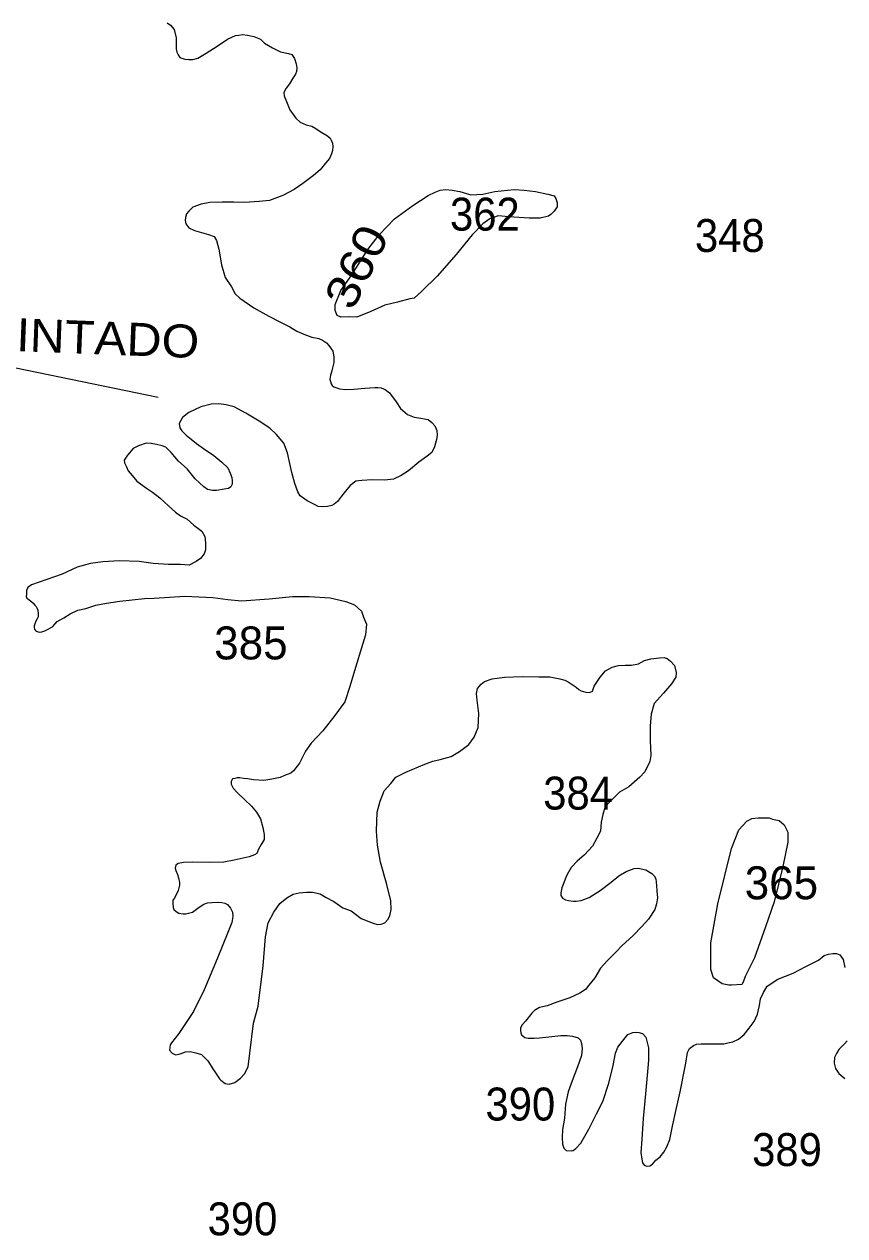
# Model space of a CAD drawing. Extents: x 445.4 to 500, y 8728.7 to 8784.
# Drawn here: x 448.13 to 452.12, y 8746.76 to 8752.65 of the extents above; entities that cross this region are included whole.
import ezdxf
from ezdxf.enums import TextEntityAlignment as Align

# ---------------------------------------------------------------- set-up
doc = ezdxf.new("R2010")
doc.units = 0
doc.header["$LTSCALE"] = 0.064
doc.layers.add('2', color=7, linetype='Continuous', lineweight=13)
doc.layers.add('26', color=7, linetype='Continuous', lineweight=25)
doc.layers.add('21', color=7, linetype='Continuous')
doc.layers.add('61', color=7, linetype='Continuous')

msp = doc.modelspace()

# ---------------------------------------------------------------- linework, layer by layer
at = {"layer": '2'}
for points in [[(448.828, 8752.6549), (448.8439, 8752.6433), (448.8628, 8752.6231), (448.8715, 8752.5812), (448.8715, 8752.5479), (448.8715, 8752.5291), (448.8758, 8752.5117), (448.8816, 8752.4987), (448.8903, 8752.4872), (448.9004, 8752.4828), (448.9135, 8752.4785), (448.9323, 8752.477), (448.9526, 8752.477), (448.9772, 8752.4828), (449.0178, 8752.5074), (449.054, 8752.5305), (449.0859, 8752.5508), (449.1221, 8752.5754), (449.1598, 8752.5927), (449.1772, 8752.5956), (449.1946, 8752.5985), (449.2192, 8752.5956), (449.2496, 8752.5884), (449.2815, 8752.5754), (449.3018, 8752.5566), (449.3409, 8752.5334), (449.38, 8752.5146), (449.4177, 8752.506), (449.4351, 8752.5002), (449.4467, 8752.4814), (449.4554, 8752.4553), (449.4583, 8752.4365), (449.4568, 8752.4192), (449.4525, 8752.4062), (449.4394, 8752.3859), (449.4223, 8752.3577), (449.4063, 8752.3374), (449.3962, 8752.3157), (449.3976, 8752.2998), (449.4078, 8752.2723), (449.4252, 8752.2318), (449.4541, 8752.1914), (449.4744, 8752.1726), (449.5034, 8752.1595), (449.5309, 8752.1523), (449.5512, 8752.1422), (449.5715, 8752.1277), (449.6082, 8752.1053), (449.6212, 8752.0952), (449.6256, 8752.0851), (449.6314, 8752.0706), (449.6343, 8752.0533), (449.6314, 8752.0345), (449.627, 8752.0186), (449.6169, 8751.9954), (449.598, 8751.9737), (449.572, 8751.9405), (449.5401, 8751.913)], [(449.5401, 8751.913), (449.4874, 8751.8745), (449.4454, 8751.8456), (449.3903, 8751.8152), (449.3251, 8751.7921), (449.2758, 8751.7863), (449.2049, 8751.782), (449.1527, 8751.7834), (449.0962, 8751.7834), (449.0353, 8751.782), (448.9933, 8751.7733), (448.9527, 8751.7588), (448.9339, 8751.74), (448.9223, 8751.727), (448.918, 8751.7097), (448.9165, 8751.6952), (448.9194, 8751.6778), (448.9339, 8751.659), (448.9614, 8751.646), (448.9846, 8751.6402), (449.0295, 8751.6272), (449.0572, 8751.6175), (449.0688, 8751.5973), (449.0789, 8751.5554), (449.092, 8751.4787), (449.1108, 8751.418), (449.1412, 8751.3717), (449.1586, 8751.3384), (449.1818, 8751.3168), (449.2501, 8751.2695), (449.3226, 8751.2305), (449.3762, 8751.2016), (449.424, 8751.1784), (449.4587, 8751.1568), (449.4935, 8751.1423), (449.5312, 8751.1278), (449.566, 8751.1206), (449.5833, 8751.1134), (449.6022, 8751.1004), (449.6138, 8751.0873), (449.6341, 8751.0599), (449.6387, 8751.033), (449.6387, 8751.004), (449.6314, 8750.978), (449.6271, 8750.9578), (449.6227, 8750.9433), (449.6198, 8750.9231), (449.6256, 8750.9014), (449.63, 8750.8927), (449.6387, 8750.8869), (449.6488, 8750.8826), (449.6662, 8750.8768), (449.6966, 8750.8739), (449.7357, 8750.8753), (449.7894, 8750.8797), (449.8386, 8750.8826), (449.8531, 8750.8826), (449.869, 8750.8811), (449.8879, 8750.8739), (449.9096, 8750.858), (449.9415, 8750.8132), (449.9632, 8750.7813), (449.9965, 8750.7524), (450.0298, 8750.7386), (450.0609, 8750.7337), (450.097, 8750.7272), (450.1151, 8750.7124), (450.1299, 8750.6977), (450.1397, 8750.6748), (450.1413, 8750.6518), (450.1381, 8750.6305), (450.1282, 8750.5945), (450.1151, 8750.5667), (450.0921, 8750.5503), (450.0511, 8750.5199), (450.0019, 8750.479), (449.9658, 8750.4561), (449.928, 8750.438), (449.8854, 8750.4331), (449.8247, 8750.4348), (449.7754, 8750.4315), (449.7459, 8750.4282), (449.718, 8750.4069), (449.695, 8750.3791), (449.6753, 8750.3545), (449.6557, 8750.33), (449.6409, 8750.3169), (449.6294, 8750.3103), (449.6081, 8750.3054), (449.5818, 8750.3038), (449.5621, 8750.3054), (449.5441, 8750.3152), (449.5096, 8750.3332), (449.4744, 8750.3577), (449.4629, 8750.3758), (449.4498, 8750.4167), (449.435, 8750.4707), (449.4252, 8750.5133), (449.4137, 8750.5657), (449.3956, 8750.6132), (449.3595, 8750.6542)], [(449.3595, 8750.6542), (449.3267, 8750.6853), (449.2758, 8750.7197), (449.2114, 8750.7582), (449.154, 8750.7893), (449.1146, 8750.7991), (449.0801, 8750.8041), (449.0424, 8750.8024), (448.9915, 8750.7893), (448.9341, 8750.7615), (448.9029, 8750.7369), (448.8865, 8750.7091), (448.8898, 8750.6878), (448.8997, 8750.673), (448.921, 8750.6518), (448.9456, 8750.6321), (448.9702, 8750.6108), (449.0047, 8750.5862), (449.0555, 8750.5535), (449.0949, 8750.5207), (449.1226, 8750.4936), (449.1341, 8750.4674), (449.1423, 8750.4461), (449.144, 8750.4297), (449.144, 8750.4133), (449.1374, 8750.4002), (449.1259, 8750.392), (449.1062, 8750.3888), (449.0685, 8750.3822), (449.0488, 8750.3822), (449.0242, 8750.3871), (449.0061, 8750.4002), (448.9651, 8750.4395), (448.9257, 8750.4887), (448.8831, 8750.5247), (448.847, 8750.5673), (448.8224, 8750.5935), (448.8043, 8750.6), (448.7764, 8750.6066), (448.7502, 8750.6115), (448.7256, 8750.6131), (448.6895, 8750.6), (448.6632, 8750.5869), (448.6353, 8750.5542), (448.6189, 8750.5296), (448.6205, 8750.5165), (448.6304, 8750.4985), (448.6386, 8750.4788), (448.6583, 8750.4559), (448.6813, 8750.4281), (448.7272, 8750.3937), (448.7567, 8750.374), (448.7928, 8750.3478), (448.8355, 8750.3085), (448.8683, 8750.2774), (448.8929, 8750.2594), (448.9257, 8750.243), (448.9585, 8750.2152), (448.9961, 8750.1845), (449.0108, 8750.16), (449.0141, 8750.1288), (449.0141, 8750.0945), (449.0075, 8750.0748), (448.9911, 8750.0519), (448.9698, 8750.0371), (448.9346, 8750.02), (448.893, 8750.0226), (448.8356, 8750.0226), (448.7601, 8750.0278), (448.6924, 8750.0382), (448.596, 8750.0408), (448.5152, 8750.0356), (448.4553, 8750.0278), (448.3902, 8750.0096), (448.3172, 8749.9758), (448.1687, 8749.9238), (448.1505, 8749.9108), (448.1453, 8749.8978), (448.1443, 8749.8798), (448.1421, 8749.8676), (448.1455, 8749.8598), (448.1555, 8749.8532), (448.1755, 8749.8376), (448.1844, 8749.8265), (448.1911, 8749.8198), (448.1944, 8749.8121), (448.2, 8749.8009), (448.2011, 8749.7843), (448.2011, 8749.7698), (448.1956, 8749.7598), (448.19, 8749.7476), (448.1844, 8749.7343), (448.1822, 8749.7254), (448.1822, 8749.7154), (448.1833, 8749.7087), (448.1878, 8749.7032), (448.1922, 8749.6998), (448.2056, 8749.6943), (448.2189, 8749.6954), (448.2334, 8749.7009), (448.2501, 8749.7098)], [(448.2501, 8749.7098), (448.2724, 8749.7221), (448.2935, 8749.7465), (448.3258, 8749.7643), (448.357, 8749.7832), (448.3937, 8749.8009), (448.4327, 8749.8098), (448.4817, 8749.8254), (448.5329, 8749.8354), (448.5986, 8749.8454), (448.7188, 8749.8576), (448.7645, 8749.8598), (448.9148, 8749.8701), (449.0503, 8749.8632), (449.1232, 8749.8528), (449.1892, 8749.8476), (449.3247, 8749.8563), (449.4376, 8749.8684), (449.5192, 8749.8684), (449.62, 8749.8615), (449.6964, 8749.8441), (449.7398, 8749.8268), (449.7728, 8749.7973), (449.7832, 8749.7679), (449.7971, 8749.7332), (449.7919, 8749.6812), (449.7797, 8749.6396), (449.7387, 8749.5068), (449.7161, 8749.4306), (449.6918, 8749.356), (449.6428, 8749.2895), (449.5855, 8749.2149), (449.5282, 8749.156), (449.5004, 8749.1161), (449.4709, 8749.0589), (449.4429, 8749.0213), (449.429, 8749.0091), (449.3995, 8748.9987), (449.3769, 8748.9883), (449.337, 8748.9797), (449.2988, 8748.9745), (449.2484, 8748.9779), (449.2189, 8748.9814), (449.1998, 8748.9831), (449.1824, 8748.9866), (449.1685, 8748.9866), (449.1581, 8748.9831), (449.1459, 8748.9814), (449.139, 8748.9693), (449.139, 8748.9554), (449.1494, 8748.9363), (449.1685, 8748.9155), (449.205, 8748.8809), (449.238, 8748.8497), (449.2623, 8748.8202), (449.2814, 8748.7872), (449.2936, 8748.7456), (449.3005, 8748.711), (449.3005, 8748.6867), (449.2846, 8748.6632), (449.2724, 8748.6407), (449.2637, 8748.6199), (449.2533, 8748.6129), (449.2273, 8748.6025), (449.1543, 8748.5869), (449.104, 8748.5765), (449.0362, 8748.5748), (448.9529, 8748.5765), (448.9077, 8748.5748), (448.8816, 8748.5713), (448.8712, 8748.5627), (448.8678, 8748.5488), (448.8712, 8748.5367), (448.8782, 8748.5176), (448.8834, 8748.5003), (448.8886, 8748.4777), (448.8886, 8748.4656), (448.8816, 8748.4396), (448.8643, 8748.4015), (448.8555, 8748.3919), (448.8555, 8748.378), (448.8572, 8748.3572), (448.8607, 8748.3468), (448.8729, 8748.3382), (448.885, 8748.3295), (448.9059, 8748.326), (448.9198, 8748.326), (448.951, 8748.3347), (448.984, 8748.359), (449.0066, 8748.3728), (449.024, 8748.3798), (449.0448, 8748.3815), (449.0761, 8748.3832), (449.0934, 8748.3815), (449.1091, 8748.378), (449.1212, 8748.3711), (449.1369, 8748.3538), (449.1455, 8748.3347), (449.1473, 8748.3139), (449.1421, 8748.2844), (449.123, 8748.2359)], [(449.123, 8748.2359), (449.0709, 8748.1076), (449.0083, 8747.9571), (448.9562, 8747.8514), (448.885, 8747.7456), (448.8502, 8747.6988), (448.8433, 8747.6902), (448.8398, 8747.6642), (448.852, 8747.6486), (448.8693, 8747.6416), (448.8919, 8747.6468), (448.918, 8747.6555), (448.9405, 8747.6572), (448.9683, 8747.6503), (448.9945, 8747.6425), (449.0257, 8747.6113), (449.0535, 8747.568), (449.083, 8747.5246), (449.09, 8747.5177), (449.1108, 8747.5021), (449.1299, 8747.4986), (449.1577, 8747.5073), (449.1855, 8747.5281), (449.2046, 8747.5489), (449.222, 8747.5836), (449.2307, 8747.6494), (449.248, 8747.7951), (449.2706, 8747.8783), (449.2953, 8748.0737), (449.3058, 8748.2141), (449.3197, 8748.283), (449.3475, 8748.335), (449.3753, 8748.3766), (449.41, 8748.4044), (449.4413, 8748.4217), (449.4708, 8748.4286), (449.5055, 8748.4321), (449.535, 8748.4321), (449.5715, 8748.4234), (449.601, 8748.4061), (449.6392, 8748.3853), (449.6827, 8748.3558), (449.7226, 8748.3402), (449.7712, 8748.3038), (449.8095, 8748.2882), (449.8303, 8748.2813), (449.8511, 8748.2744), (449.8685, 8748.2761), (449.8859, 8748.283), (449.9015, 8748.2986), (449.9102, 8748.316), (449.9171, 8748.3472), (449.9154, 8748.3888), (449.8963, 8748.4685), (449.865, 8748.5777), (449.8515, 8748.6599), (449.8463, 8748.7275), (449.8498, 8748.8194), (449.8637, 8748.8731), (449.8828, 8748.9234), (449.9161, 8748.9592), (449.9404, 8748.9904), (449.989, 8749.0147), (450.0811, 8749.0528), (450.1193, 8749.0684), (450.1557, 8749.0753), (450.2096, 8749.0909), (450.2495, 8749.1152), (450.2947, 8749.1481), (450.3207, 8749.1845), (450.3398, 8749.2313), (450.3437, 8749.3002), (450.335, 8749.3644), (450.3316, 8749.3973), (450.3368, 8749.4216), (450.3541, 8749.4424), (450.3715, 8749.4545), (450.408, 8749.4684), (450.4688, 8749.4753), (450.5539, 8749.4788), (450.6355, 8749.4771), (450.6893, 8749.4771), (450.738, 8749.4684), (450.7623, 8749.4615), (450.7779, 8749.4528), (450.8022, 8749.4372), (450.8161, 8749.4268), (450.83, 8749.4164), (450.8404, 8749.4095), (450.863, 8749.4025), (450.8821, 8749.4008), (450.896, 8749.4077), (450.9047, 8749.432), (450.9336, 8749.4759), (450.9596, 8749.5071), (450.9909, 8749.5244), (451.0221, 8749.5331), (451.0551, 8749.5348), (451.0864, 8749.5348), (451.1194, 8749.54), (451.1489, 8749.5573)], [(451.1489, 8749.5573), (451.1802, 8749.5643), (451.2219, 8749.5695), (451.2444, 8749.5712), (451.2583, 8749.566), (451.2757, 8749.5539), (451.2948, 8749.5331), (451.3035, 8749.4984), (451.3017, 8749.4759), (451.2809, 8749.4429), (451.241, 8749.3979), (451.1958, 8749.3476), (451.1819, 8749.2958), (451.1767, 8749.2403), (451.1767, 8749.1675), (451.1801, 8749.0947), (451.1749, 8749.067), (451.1506, 8749.0167), (451.1263, 8748.9907), (451.0725, 8748.9439), (451.0273, 8748.9179), (450.9926, 8748.8832), (450.9578, 8748.8474), (450.9456, 8748.8093), (450.9387, 8748.7712), (450.9352, 8748.7278), (450.9178, 8748.6932), (450.8953, 8748.655), (450.8571, 8748.6134), (450.8223, 8748.5822), (450.7928, 8748.551), (450.7789, 8748.5285), (450.7682, 8748.5083), (450.7561, 8748.4771), (450.7474, 8748.4528), (450.7422, 8748.4285), (450.7422, 8748.4147), (450.7509, 8748.4025), (450.7648, 8748.3939), (450.7787, 8748.3904), (450.803, 8748.3869), (450.8169, 8748.3869), (450.8412, 8748.3904), (450.8794, 8748.406), (450.9332, 8748.4389), (450.9871, 8748.4805), (451.0235, 8748.51), (451.06, 8748.5325), (451.0982, 8748.5464), (451.1173, 8748.5481), (451.1558, 8748.5397), (451.1853, 8748.5224), (451.1957, 8748.5102), (451.2044, 8748.4964), (451.2079, 8748.4634), (451.2096, 8748.4374), (451.2113, 8748.4045), (451.2079, 8748.375), (451.1992, 8748.3473), (451.1679, 8748.3005), (451.1367, 8748.2641), (451.0932, 8748.2207), (451.0393, 8748.1714), (451.0115, 8748.1419), (450.9681, 8748.0986), (450.9351, 8748.0622), (450.9073, 8748.0154), (450.8776, 8747.9799), (450.8619, 8747.9591), (450.8342, 8747.94), (450.7855, 8747.9175), (450.723, 8747.8967), (450.6761, 8747.8793), (450.6379, 8747.8706), (450.6136, 8747.8568), (450.6014, 8747.8429), (450.5702, 8747.8048), (450.5545, 8747.7874), (450.5459, 8747.7718), (450.5459, 8747.7597), (450.5476, 8747.7476), (450.5511, 8747.7389), (450.5667, 8747.725), (450.5841, 8747.7216), (450.6119, 8747.7216), (450.6379, 8747.7233), (450.6831, 8747.7285), (450.7421, 8747.7354), (450.7734, 8747.7354), (450.7994, 8747.732), (450.8272, 8747.7233), (450.8376, 8747.7129), (450.8428, 8747.6956), (450.8463, 8747.6717), (450.8428, 8747.6387), (450.8237, 8747.5833), (450.7977, 8747.5156), (450.7779, 8747.4613), (450.7654, 8747.4022), (450.7607, 8747.3337), (450.7498, 8747.2792)], [(450.7498, 8747.2792), (450.7482, 8747.2403), (450.7498, 8747.2076), (450.756, 8747.1873), (450.7685, 8747.1764), (450.7919, 8747.1749), (450.8028, 8747.1764), (450.8153, 8747.1858), (450.8387, 8747.2122), (450.8777, 8747.2807), (450.9151, 8747.3539), (450.9463, 8747.4146), (450.976, 8747.5034), (450.9964, 8747.59), (451.0073, 8747.6492), (451.0198, 8747.6788), (451.0416, 8747.7083), (451.0681, 8747.7395), (451.0915, 8747.7504), (451.104, 8747.7519), (451.1212, 8747.7504), (451.1399, 8747.7441), (451.1555, 8747.727), (451.168, 8747.6756), (451.168, 8747.6149), (451.1617, 8747.5402), (451.1539, 8747.4514), (451.1416, 8747.3317), (451.1353, 8747.2321), (451.1306, 8747.1667), (451.1353, 8747.134), (451.1384, 8747.1169), (451.1478, 8747.1044), (451.1587, 8747.0998), (451.1743, 8747.1013), (451.1884, 8747.1107), (451.204, 8747.1293), (451.2258, 8747.1449), (451.243, 8747.1683), (451.257, 8747.1947), (451.2726, 8747.2305), (451.2851, 8747.2944), (451.3022, 8747.3753), (451.3225, 8747.461), (451.3495, 8747.6003), (451.3579, 8747.6527), (451.3684, 8747.6716), (451.3873, 8747.6862), (451.402, 8747.6925), (451.4251, 8747.6946), (451.4461, 8747.6946), (451.4755, 8747.6946), (451.5028, 8747.6946), (451.5343, 8747.6946), (451.5533, 8747.6988), (451.5785, 8747.7051), (451.6058, 8747.7177), (451.6331, 8747.7407), (451.6583, 8747.7701), (451.6814, 8747.8036), (451.6982, 8747.8393), (451.7087, 8747.8812), (451.7129, 8747.9126), (451.7276, 8747.9441), (451.7449, 8747.9746), (451.7975, 8748.0081), (451.871, 8748.0375), (451.934, 8748.071), (451.9949, 8748.1004), (452.0222, 8748.1234), (452.0432, 8748.1297), (452.0642, 8748.1339), (452.0831, 8748.1339), (452.0978, 8748.1276), (452.1146, 8748.1046), (452.123, 8748.0647)], [(452.134, 8747.7092), (452.1214, 8747.6945), (452.0941, 8747.6673), (452.0815, 8747.6484), (452.0731, 8747.6275), (452.071, 8747.6002), (452.0773, 8747.575), (452.0941, 8747.5499), (452.1235, 8747.5268)]]:
    msp.add_lwpolyline(points, dxfattribs=at)
for points in [[(449.7166, 8751.2272), (449.6733, 8751.2241), (449.6548, 8751.2334), (449.6455, 8751.2581), (449.6455, 8751.2859), (449.6733, 8751.3538), (449.7259, 8751.431), (449.8032, 8751.5544), (449.8589, 8751.6254), (449.9331, 8751.7026), (450.0228, 8751.7674), (450.097, 8751.8168), (450.131, 8751.8322), (450.1558, 8751.8415), (450.1836, 8751.8446), (450.2145, 8751.8415), (450.2516, 8751.8353), (450.3042, 8751.8199), (450.363, 8751.823), (450.4217, 8751.8353), (450.4836, 8751.8415), (450.5176, 8751.8446), (450.564, 8751.8415), (450.6196, 8751.8353), (450.6784, 8751.823), (450.7093, 8751.8137), (450.7186, 8751.8014), (450.7248, 8751.7797), (450.7248, 8751.7612), (450.7093, 8751.7396), (450.6939, 8751.7242), (450.6815, 8751.7149), (450.6413, 8751.7057), (450.5887, 8751.7057), (450.4898, 8751.7118), (450.4372, 8751.718), (450.397, 8751.7026), (450.363, 8751.6779), (450.3104, 8751.6254), (450.2331, 8751.5297), (450.1403, 8751.4248), (450.0661, 8751.3507), (450.029, 8751.3167), (450.0073, 8751.3137), (449.9485, 8751.2982), (449.8867, 8751.2828), (449.8187, 8751.2519), (449.7506, 8751.2241)], [(451.7368, 8748.2625), (451.6844, 8748.1124), (451.6389, 8748.0216), (451.6284, 8747.9937), (451.6214, 8747.9832), (451.5724, 8747.9797), (451.5584, 8747.9797), (451.5269, 8747.9867), (451.485, 8748.0146), (451.471, 8748.0565), (451.471, 8748.1857), (451.5059, 8748.3742), (451.5724, 8748.6431), (451.6074, 8748.7339), (451.6459, 8748.7758), (451.6704, 8748.7897), (451.7018, 8748.7932), (451.7263, 8748.7932), (451.7543, 8748.7932), (451.7718, 8748.7862), (451.8033, 8748.7793), (451.8278, 8748.7583), (451.8453, 8748.7234), (451.8453, 8748.6745), (451.8208, 8748.5558), (451.7788, 8748.3847)]]:
    msp.add_lwpolyline(points, close=True, dxfattribs=at)
at = {"layer": '26'}
msp.add_lwpolyline([(446.3277, 8751.0504), (447.0219, 8751.0886), (447.3041, 8751.081), (447.5101, 8751.0733), (447.7771, 8751.0428), (448.7841, 8750.8368)], dxfattribs=at)

# ---------------------------------------------------------------- texts
at = {"layer": '21', "width": 0.95}
for s, p in [('362', (450.2032, 8751.6454)), ('348', (451.3941, 8751.5416)), ('384', (450.6565, 8748.8327)), ('390', (450.3758, 8747.322)), ('389', (451.672, 8747.1008)), ('390', (449.025, 8746.7644))]:
    msp.add_text(s, height=0.16, dxfattribs=at).set_placement(p)
at = {"layer": '21'}
for s, p in [('385', (449.0569, 8749.5622)), ('365', (451.636, 8748.397))]:
    msp.add_text(s, height=0.16, dxfattribs=at).set_placement(p)
at = {"layer": '26', "width": 1.1}
msp.add_text('SERRA    DO    PINTADO', height=0.16, rotation=357.79, dxfattribs=at).set_placement((447.6158, 8751.0785), align=Align.CENTER)
at = {"layer": '61', "width": 1.15}
msp.add_text('360', height=0.16, rotation=63.943, dxfattribs=at).set_placement((449.8204, 8751.4355), align=Align.CENTER)

doc.saveas('drawing.dxf')
